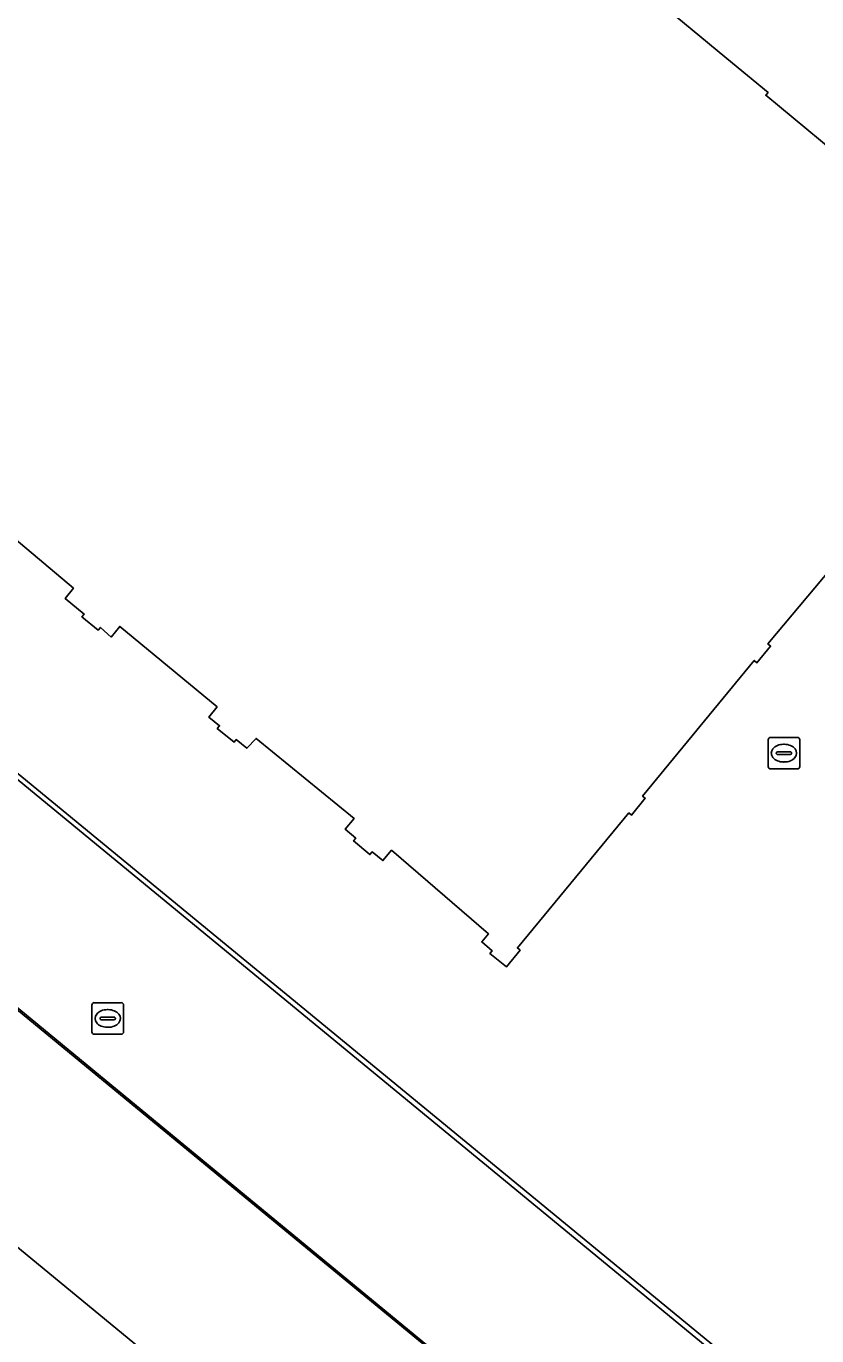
# Model space of a CAD drawing. Extents: x 161772 to 163126, y 383092 to 383917.
# Drawn here: x 162044.01 to 162069.03, y 383205.27 to 383246.72 of the extents above; entities that cross this region are included whole.
import ezdxf

# ---------------------------------------------------------------- set-up
doc = ezdxf.new("R2010")
doc.units = 0
for name, color, linetype in [('IMGEO_Erf', 7, 'Continuous'), ('IMGEO_Kolk', 7, 'Continuous'), ('IMGEO_Lijnafwatering', 7, 'Continuous'), ('IMGEO_Pand', 7, 'Continuous'), ('IMGEO_Rijbaan_lokaal_open', 7, 'Continuous'), ('IMGEO_Rioolput', 7, 'Continuous')]:
    doc.layers.add(name, color=color, linetype=linetype)

msp = doc.modelspace()

# ---------------------------------------------------------------- linework, layer by layer
at = {"layer": 'IMGEO_Erf'}
for points in [[(162061.311, 383249.731), (162066.353, 383245.554), (162067.482, 383244.616), (162067.412, 383244.532), (162070.012, 383242.38), (162072.616, 383245.548), (162070.964, 383246.923)], [(162022.469, 383240.368), (162068.652, 383202.355)], [(162069.73, 383229.865), (162067.479, 383227.169), (162067.563, 383227.099), (162067.131, 383226.575), (162067.046, 383226.645), (162063.511, 383222.351), (162063.596, 383222.282), (162063.166, 383221.753), (162063.08, 383221.822), (162059.549, 383217.545), (162059.634, 383217.475), (162059.202, 383216.946), (162058.678, 383217.372), (162058.748, 383217.457), (162058.421, 383217.739), (162058.637, 383217.988), (162055.571, 383220.636), (162055.293, 383220.312), (162054.953, 383220.587), (162054.883, 383220.503), (162054.364, 383220.935), (162054.435, 383221.019), (162054.101, 383221.304), (162054.389, 383221.642), (162051.278, 383224.177), (162050.991, 383223.864), (162050.652, 383224.14), (162050.582, 383224.055), (162050.054, 383224.493), (162050.124, 383224.577), (162049.783, 383224.854), (162050.045, 383225.177), (162046.967, 383227.722), (162046.693, 383227.387), (162046.357, 383227.692), (162046.287, 383227.606), (162045.768, 383228.029), (162045.838, 383228.114), (162045.237, 383228.611), (162045.502, 383228.932), (162042.88, 383231.137)]]:
    msp.add_lwpolyline(points, dxfattribs=at)
at = {"layer": 'IMGEO_Kolk'}
for p, q in [((162067.485, 383223.285), (162067.485, 383224.137)), ((162067.56, 383224.211), (162068.412, 383224.211)), ((162068.486, 383224.137), (162068.486, 383223.285)), ((162067.744, 383223.705), (162067.744, 383223.717)), ((162068.182, 383223.668), (162067.784, 383223.668)), ((162067.787, 383223.754), (162068.185, 383223.754)), ((162067.973, 383223.991), (162067.998, 383223.991)), ((162068.228, 383223.717), (162068.228, 383223.705)), ((162067.996, 383223.431), (162067.971, 383223.431)), ((162068.412, 383223.211), (162067.56, 383223.211))]:
    msp.add_line(p, q, dxfattribs=at)
for points in [[(162067.485, 383223.285), (162067.485, 383224.137)], [(162067.56, 383224.211), (162068.412, 383224.211)], [(162068.486, 383224.137), (162068.486, 383223.285)], [(162068.412, 383223.211), (162067.56, 383223.211)]]:
    msp.add_lwpolyline(points, dxfattribs=at)
for centre, radius, start, end in [((162067.562, 383224.135), 0.0765, 91.552, 178.448), ((162067.562, 383224.135), 0.0765, 91.552, 178.448), ((162068.41, 383224.135), 0.0765, 1.552, 88.448), ((162068.41, 383224.135), 0.0765, 1.552, 88.448), ((162067.784, 383223.714), 0.0403, 85.8775, 175.7526), ((162067.781, 383223.704), 0.0366, 178.938, 274.7102), ((162068.185, 383223.711), 0.043, 264.8664, 352.4533), ((162068.189, 383223.716), 0.0386, 1.7309, 96.639), ((162067.562, 383223.287), 0.0765, 181.552, 268.448), ((162067.562, 383223.287), 0.0765, 181.552, 268.448), ((162068.41, 383223.287), 0.0765, 271.552, 358.448), ((162068.41, 383223.287), 0.0765, 271.552, 358.448)]:
    msp.add_arc(centre, radius, start, end, dxfattribs=at)
for centre, major_axis, ratio, start_param, end_param in [((162067.972, 383223.711), (-0.387, 0.002), 0.722429, 4.712389, 7.853982), ((162067.997, 383223.711), (-0.39, 0.002), 0.717154, 1.570796, 4.712389)]:
    msp.add_ellipse(centre, major_axis=major_axis, ratio=ratio, start_param=start_param, end_param=end_param, dxfattribs=at)
at = {"layer": 'IMGEO_Lijnafwatering'}
for points in [[(162038.819, 383227.104), (162055.076, 383213.739)], [(162039.447, 383219.105), (162053.562, 383207.486)], [(162034.042, 383216.044), (162048.991, 383203.744)], [(162055.076, 383213.739), (162071.332, 383200.373)], [(162053.562, 383207.486), (162067.678, 383195.868)]]:
    msp.add_lwpolyline(points, dxfattribs=at)
at = {"layer": 'IMGEO_Pand'}
for points in [[(162070.964, 383246.923), (162072.616, 383245.548), (162070.012, 383242.38), (162067.412, 383244.532), (162067.482, 383244.616), (162066.353, 383245.554), (162061.311, 383249.731)], [(162042.88, 383231.137), (162045.502, 383228.932), (162045.237, 383228.611), (162045.838, 383228.114), (162045.768, 383228.029), (162046.287, 383227.606), (162046.357, 383227.692), (162046.693, 383227.387), (162046.967, 383227.722), (162050.045, 383225.177), (162049.783, 383224.854), (162050.124, 383224.577), (162050.054, 383224.493), (162050.582, 383224.055), (162050.652, 383224.14), (162050.991, 383223.864), (162051.278, 383224.177), (162054.389, 383221.642), (162054.101, 383221.304), (162054.435, 383221.019), (162054.364, 383220.935), (162054.883, 383220.503), (162054.953, 383220.587), (162055.293, 383220.312), (162055.571, 383220.636), (162058.637, 383217.988), (162058.421, 383217.739), (162058.748, 383217.457), (162058.678, 383217.372), (162059.202, 383216.946), (162059.634, 383217.475), (162059.549, 383217.545), (162063.08, 383221.822), (162063.166, 383221.753), (162063.596, 383222.282), (162063.511, 383222.351), (162067.046, 383226.645), (162067.131, 383226.575), (162067.563, 383227.099), (162067.479, 383227.169), (162069.73, 383229.865)]]:
    msp.add_lwpolyline(points, dxfattribs=at)
at = {"layer": 'IMGEO_Rijbaan_lokaal_open'}
msp.add_lwpolyline([(161982.816, 383272.991), (161980.385, 383274.991), (161956.7, 383294.535), (161953.358, 383290.171), (161965.539, 383280.118), (161976.98, 383270.676), (162068.256, 383195.442), (162072.024, 383199.58), (162068.652, 383202.355), (162022.469, 383240.368), (162022.186, 383240.601)], close=True, dxfattribs=at)
msp.add_lwpolyline([(162054.895, 383187.865), (162058.675, 383184.763), (162059.171, 383185.317), (162057.611, 383186.767), (162058.979, 383188.263), (162060.56, 383186.888), (162066.195, 383193.13), (162067.57, 383194.688), (162068.256, 383195.442), (161976.98, 383270.676), (161965.539, 383280.118), (161962.128, 383275.94), (161955.86, 383268.264), (161962.269, 383262.995), (161962.168, 383262.726), (161966.806, 383258.778), (161967.104, 383258.925), (161971.077, 383255.833), (162035.261, 383203.214), (162035.951, 383202.874)], dxfattribs=at)
at = {"layer": 'IMGEO_Rioolput'}
for p, q in [((162046.16, 383215.814), (162047.012, 383215.814)), ((162046.085, 383214.888), (162046.085, 383215.74)), ((162046.387, 383215.357), (162046.785, 383215.357)), ((162046.573, 383215.594), (162046.598, 383215.594)), ((162047.086, 383215.74), (162047.086, 383214.888)), ((162046.344, 383215.308), (162046.344, 383215.32)), ((162046.782, 383215.271), (162046.384, 383215.271)), ((162046.596, 383215.034), (162046.571, 383215.034)), ((162046.828, 383215.32), (162046.828, 383215.308)), ((162047.012, 383214.814), (162046.16, 383214.814))]:
    msp.add_line(p, q, dxfattribs=at)
for points in [[(162046.16, 383215.814), (162047.012, 383215.814)], [(162046.085, 383214.888), (162046.085, 383215.74)], [(162047.086, 383215.74), (162047.086, 383214.888)], [(162047.012, 383214.814), (162046.16, 383214.814)]]:
    msp.add_lwpolyline(points, dxfattribs=at)
for centre, radius, start, end in [((162046.162, 383215.738), 0.0765, 91.552, 178.448), ((162046.162, 383215.738), 0.0765, 91.552, 178.448), ((162047.01, 383215.738), 0.0765, 1.552, 88.448), ((162047.01, 383215.738), 0.0765, 1.552, 88.448), ((162046.384, 383215.317), 0.0403, 85.8775, 175.7526), ((162046.789, 383215.319), 0.0386, 1.7309, 96.639), ((162046.381, 383215.307), 0.0366, 178.938, 274.7102), ((162046.785, 383215.314), 0.043, 264.8664, 352.4533), ((162046.162, 383214.89), 0.0765, 181.552, 268.448), ((162046.162, 383214.89), 0.0765, 181.552, 268.448), ((162047.01, 383214.89), 0.0765, 271.552, 358.448), ((162047.01, 383214.89), 0.0765, 271.552, 358.448)]:
    msp.add_arc(centre, radius, start, end, dxfattribs=at)
for centre, major_axis, ratio, start_param, end_param in [((162046.572, 383215.314), (-0.387, 0.002), 0.722429, 4.712389, 7.853982), ((162046.597, 383215.314), (-0.39, 0.002), 0.717154, 1.570796, 4.712389)]:
    msp.add_ellipse(centre, major_axis=major_axis, ratio=ratio, start_param=start_param, end_param=end_param, dxfattribs=at)

doc.saveas('drawing.dxf')
